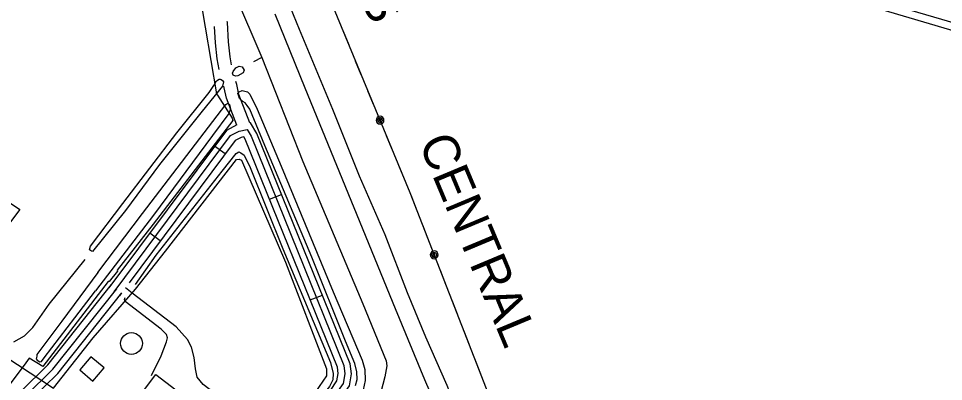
# Model space of a CAD drawing. Extents: x 3324104 to 3361979, y 612876 to 638273.
# Drawn here: x 3355626 to 3357754, y 634915 to 635751 of the extents above; entities that cross this region are included whole.
import ezdxf

# ---------------------------------------------------------------- set-up
doc = ezdxf.new("R2010")
doc.units = 0
for name, color, linetype in [('V-BLDG-OTLN', 7, 'Continuous'), ('V-DOMW-TANK', 7, 'Continuous'), ('V-RAIL-IDEN', 7, 'Continuous'), ('V-RAIL-TRAK', 7, 'Continuous'), ('V-ROAD-CNTR', 7, 'Continuous'), ('V-SITE-OTLN', 7, 'Continuous'), ('V-TOPO-SHOR', 7, 'Continuous'), ('V-UTIL-LINE', 7, 'Continuous')]:
    doc.layers.add(name, color=color, linetype=linetype)

msp = doc.modelspace()

# ---------------------------------------------------------------- linework, layer by layer
at = {"layer": 'V-BLDG-OTLN'}
for points in [[(3355766.8, 634941.9), (3355797.3, 634916), (3355823.2, 634946.6), (3355792.6, 634972.4)], [(3355866.2, 634831), (3355941.6, 634931), (3356011.1, 634878.6), (3355935.7, 634778.6)]]:
    msp.add_lwpolyline(points, close=True, dxfattribs=at)
at = {"layer": 'V-DOMW-TANK'}
msp.add_circle((3355885.8, 635002.8), 25.1, dxfattribs=at)
at = {"layer": 'V-RAIL-TRAK'}
for points in [[(3358004.8, 635673.5), (3357750.1, 635748.8), (3357455.1, 635834.9)], [(3356215.6, 635761.2), (3356284.7, 635591.1), (3356397, 635315.7), (3356492.2, 635083.5), (3356560, 634919.7), (3356618.9, 634783), (3356687.5, 634633.1), (3356729.4, 634548), (3356813.2, 634386.8), (3356880.5, 634264.7), (3356940.4, 634162), (3356992, 634077.6), (3357074.6, 633949.1), (3357125.6, 633873), (3357175.2, 633801), (3357225.5, 633732.6), (3357325.5, 633598.4), (3357435.2, 633461.4), (3357535.9, 633341.2), (3357622.9, 633243.9), (3357692.7, 633167.7), (3357745.2, 633112.4), (3357828.1, 633029.8)]]:
    msp.add_lwpolyline(points, dxfattribs=at)
at = {"layer": 'V-ROAD-CNTR'}
for p, q in [((3356101.3, 635439.4), (3356077.2, 635457.3)), ((3356203.4, 635334.8), (3356231.2, 635346)), ((3355952.1, 635238.8), (3355928, 635256.7)), ((3356297.2, 635103.1), (3356325, 635114.3))]:
    msp.add_line(p, q, dxfattribs=at)
for points in [[(3356116.3, 635644.3), (3356112.8, 635662.7), (3356109, 635697), (3356106.6, 635741.6), (3356106.3, 635743.7)], [(3356087.8, 635633.5), (3356083.1, 635658.3), (3356079.1, 635694.5), (3356077, 635732.8)], [(3356128, 635505.6), (3356104.4, 635567.4), (3356098.9, 635591.6), (3356098, 635594.8)], [(3356158.1, 635511), (3356133.2, 635576.1), (3356127.9, 635599.1), (3356126.1, 635605.6)], [(3356128.3, 635505.7), (3356104.1, 635493.4), (3355834.1, 635130.5)], [(3356178.8, 634631.9), (3356367.7, 634876.9), (3356387, 634904.9), (3356391.6, 634932.8), (3356389, 634956), (3356174.4, 635486.3), (3356160, 635510.3), (3356158.1, 635511)], [(3355846.1, 635121.5), (3356114, 635481.7), (3356133.4, 635491.5), (3356151.8, 635495), (3356161, 635479.6), (3356374.3, 634952.3), (3356376.4, 634933.2), (3356372.7, 634910.6), (3356355.5, 634885.8), (3356166.9, 634641)], [(3356250.6, 634774.2), (3356343.4, 634894.6), (3356358.5, 634916.4), (3356361.3, 634933.6), (3356359.6, 634948.6), (3356147.5, 635472.9), (3356144.3, 635478.3), (3356138.3, 635477.2), (3356124, 635469.9), (3355880.5, 635142.6)], [(3354385.4, 633216.2), (3354715.5, 633651.4), (3354771.9, 633722.9), (3355008.8, 634031.3), (3355072.9, 634111.4), (3355314.1, 634430.3), (3355383.2, 634526.3), (3355497.4, 634672.5), (3355562.5, 634771.9), (3355642.2, 634881.8), (3355704.9, 634943.8), (3355852, 635128.9)], [(3355347.2, 634502), (3355371.1, 634535.3), (3355485.2, 634681.2), (3355550.2, 634780.4), (3355630.8, 634891.6), (3355693.7, 634953.9), (3355840.2, 635138.2)], [(3356241.6, 634762.5), (3356051, 634908.3), (3356037.3, 634925), (3356033.3, 634944.4), (3356030, 634970.7), (3356024, 634994.3), (3356014.4, 635011.6), (3355989, 635040.9), (3355887.5, 635118.8), (3355872, 635131.1)], [(3355371.1, 634483.9), (3355395.2, 634517.3), (3355509.6, 634663.7), (3355574.9, 634763.4), (3355653.6, 634872), (3355716.1, 634933.8), (3355863.7, 635119.5)], [(3355863.3, 635119.5), (3355858.2, 635112.6)]]:
    msp.add_lwpolyline(points, dxfattribs=at)
at = {"layer": 'V-SITE-OTLN'}
for points in [[(3354905.7, 635800.9), (3355629.4, 635311.2), (3355354.2, 634948.9)], [(3355569.1, 634989.4), (3355706.5, 634900.1), (3355797.7, 635016.1), (3355895.3, 635127.8), (3355964.2, 635215.1), (3356127.3, 635426), (3356133.6, 635426.7), (3356139.1, 635424.5), (3356240.1, 635189.7), (3356334.7, 634944.4), (3356334.6, 634928.4), (3356309.3, 634891.6)]]:
    msp.add_lwpolyline(points, dxfattribs=at)
at = {"layer": 'V-TOPO-SHOR'}
for p, q in [((3356118, 635624.9), (3356119.4, 635629)), ((3356075.4, 635596.6), (3356081.7, 635607.7)), ((3356147.5, 635556.5), (3356142, 635560))]:
    msp.add_line(p, q, dxfattribs=at)
for points in [[(3355985.3, 636409.9), (3356038, 636277.3), (3356063.4, 636220.8), (3356100.4, 636130.8), (3356158.6, 635981.6), (3356230, 635828.7), (3356271.7, 635726.2), (3356348.5, 635542), (3356409.4, 635388.5), (3356468.4, 635253.9), (3356519.8, 635119.9), (3356562.2, 635018.1), (3356611.6, 634907.1), (3356648.7, 634809.9)], [(3356698.3, 636050.5), (3356739.9, 636026.5), (3356782.9, 636011), (3356826, 635998.2), (3356962.1, 635957.6), (3357073.9, 635927), (3357287.1, 635867.9), (3357860.8, 635697.9)], [(3356057.6, 635974.6), (3356122.7, 635808.5), (3356185.7, 635661.3), (3356166.2, 635651)], [(3356185.7, 635661.3), (3356280.2, 635422), (3356418, 635094.1), (3356472.1, 634963), (3356473.4, 634951.1), (3356468.4, 634926.1), (3356454.9, 634873.3), (3356446.4, 634855.3), (3356367.1, 634756.3), (3356243.7, 634598.5), (3356235.2, 634583.9), (3356228.9, 634568.6), (3356205.4, 634492.9)], [(3356119.4, 635629), (3356125.8, 635637.3), (3356133.4, 635640.8), (3356140.4, 635639.3), (3356143.1, 635635.8), (3356145.2, 635631.7), (3356143.1, 635625.4), (3356130.5, 635618.5), (3356124.9, 635617.9), (3356119.4, 635620.7), (3356118, 635624.9)], [(3356081.7, 635607.7), (3356087.3, 635611.1), (3356090.1, 635611.1), (3356092.2, 635610.4), (3356095, 635608.3), (3356097.7, 635604.8), (3356095.6, 635595.1), (3356048.6, 635537.6), (3355950.4, 635414.4), (3355871.8, 635309.2), (3355796, 635214.3), (3355793.9, 635215), (3355789.1, 635218.5), (3355791.9, 635226.9), (3355866.3, 635325.2), (3355990.5, 635487.9), (3356064.9, 635580.7), (3356075.4, 635596.6)], [(3356142, 635560), (3356134.4, 635567), (3356132.3, 635574.7), (3356130.9, 635578.2), (3356133.8, 635582.3), (3356140.7, 635585.1), (3356152.5, 635582.2), (3356158.1, 635576.6), (3356175.2, 635542.4), (3356230.1, 635411.2), (3356350, 635121.7), (3356416.5, 634964.7), (3356422.6, 634943.1), (3356423.1, 634917.4), (3356418.8, 634895.8)], [(3355808.2, 635166.2), (3355911.4, 635301.9), (3356102.9, 635552.6), (3356107.8, 635556.1), (3356109.2, 635554.6), (3356111.3, 635552.6), (3356112.6, 635546.3), (3356113.3, 635542.8), (3356109.8, 635532.4), (3356072.6, 635481.8), (3355936.4, 635298.3), (3355803.1, 635123.8)], [(3356401.5, 634905.7), (3356405.1, 634919.6), (3356404.5, 634937.7), (3356399.7, 634956.5), (3356378.5, 635008.1), (3356300.4, 635201.4), (3356192.8, 635458.8), (3356157.8, 635541.8), (3356152.3, 635550.9), (3356147.5, 635556.5)], [(3355895, 635138.5), (3355942.8, 635205.7), (3356094.3, 635399.6), (3356126.6, 635440.4), (3356132.9, 635443.9), (3356137.7, 635441.7), (3356145.3, 635436.1), (3356159.1, 635407.5), (3356234.4, 635220.6), (3356343.4, 634958.9), (3356349.5, 634933.8), (3356348.7, 634919.2), (3356341.6, 634904), (3356250.4, 634787.7)], [(3355615.5, 635006.4), (3355639.7, 635020.4), (3355659.1, 635039.5), (3355696.4, 635093.2), (3355779.6, 635196.4)], [(3355808.2, 635166.2), (3355725.7, 635054.5), (3355668.3, 634977.5), (3355668.2, 634973.9), (3355666.8, 634967.5), (3355668.9, 634964.7), (3355675.2, 634960.4), (3355678.8, 634961.1), (3355685.3, 634969.5), (3355755.6, 635062.1), (3355803.1, 635123.8)], [(3355932, 634928.9), (3355954.5, 634974.6), (3355966.6, 635006.6), (3355968.7, 635015.6), (3355966.7, 635023.3), (3355954.2, 635035.9), (3355871.1, 635099.7), (3355869.8, 635103.9), (3355871.2, 635108.8)]]:
    msp.add_lwpolyline(points, dxfattribs=at)
at = {"layer": 'V-UTIL-LINE'}
for points in [[(3359778.1, 631804.5), (3358880.1, 632347.8), (3358382, 632698.4), (3357961.3, 633061.4), (3357548.2, 633517.7), (3357255.4, 633931.7), (3356960.8, 634342.1), (3356736.1, 634811.3), (3356526.7, 635349.8), (3356308.1, 635878.7), (3356075.3, 636434.9), (3356085, 636489.4)], [(3356042.7, 635808.6), (3356081.5, 635577.7), (3356083.5, 635574.3), (3356117.5, 635521.2), (3356118.8, 635515.7), (3355935.9, 635277.5), (3355852.7, 635171.7), (3355853.4, 635168.9), (3355834.7, 635145.7), (3355832, 635145.1), (3355682.3, 634949.9), (3355650.2, 634969.3), (3355639.1, 634952.9), (3355635.6, 634948.8), (3355488.7, 634752.9), (3355322.3, 634532.5), (3355026.5, 634144.8), (3355121.3, 634072.7), (3354874.7, 633762.9), (3354811.9, 633809.4)], [(3356386.3, 635689.5), (3356373.3, 635721)], [(3356414.5, 635621.2), (3356401.5, 635652.6)], [(3356442.8, 635552.8), (3356429.8, 635584.2)], [(3356457.7, 635516.7), (3356456.1, 635514.3), (3356458.5, 635514.4), (3356459.9, 635516.7), (3356458.5, 635519.3), (3356455.3, 635518.2), (3356453.4, 635513.9), (3356456.5, 635511), (3356461.3, 635511.6), (3356463.3, 635515.7), (3356462.5, 635520.1), (3356458.3, 635522.4), (3356453.1, 635520.6), (3356449.4, 635513.3), (3356451.3, 635510.4), (3356454.3, 635508.4), (3356457.7, 635507.7), (3356461.1, 635508.4), (3356464.1, 635510.4), (3356466, 635513.3), (3356466.7, 635516.7), (3356466, 635520.2), (3356464.1, 635523.1), (3356461.2, 635525), (3356457.7, 635525.7), (3356454.3, 635525), (3356451.3, 635523.1), (3356449.4, 635520.2), (3356448.7, 635516.7), (3356449.4, 635513.3)], [(3356485.6, 635449.3), (3356472.6, 635480.7)], [(3356513.9, 635380.9), (3356500.9, 635412.3)], [(3356541.3, 635312.2), (3356529, 635343.9)], [(3356568.2, 635243.2), (3356555.8, 635274.9)], [(3356582.3, 635206.9), (3356580.7, 635204.5), (3356583, 635204.5), (3356584.5, 635206.8), (3356583.1, 635209.4), (3356579.9, 635208.3), (3356577.9, 635204.1), (3356581, 635201.1), (3356585.8, 635201.6), (3356587.9, 635205.7), (3356587.2, 635210.1), (3356583, 635212.5), (3356577.7, 635210.8), (3356573.9, 635203.6), (3356575.8, 635200.6), (3356578.7, 635198.6), (3356582.1, 635197.9), (3356585.6, 635198.5), (3356588.5, 635200.4), (3356590.5, 635203.2), (3356591.3, 635206.7), (3356590.7, 635210.1), (3356588.8, 635213.1), (3356585.9, 635215.1), (3356582.5, 635215.9), (3356579, 635215.2), (3356576.1, 635213.4), (3356574.1, 635210.5), (3356573.3, 635207.1), (3356573.9, 635203.6)], [(3356608.8, 635138.8), (3356596.4, 635170.5)], [(3356635.6, 635069.9), (3356623.3, 635101.5)], [(3356662.4, 635000.9), (3356650.1, 635032.6)], [(3356689.2, 634931.9), (3356676.9, 634963.6)]]:
    msp.add_lwpolyline(points, dxfattribs=at)

# ---------------------------------------------------------------- texts
at = {"layer": 'V-RAIL-IDEN'}
for s, rotation, p in [('ILLINOIS', 292.159, (3356266.5, 636156.4)), ('CENTRAL', 292.7334, (3356545.7, 635465.5))]:
    msp.add_text(s, height=83, rotation=rotation, dxfattribs=at).set_placement(p)

doc.saveas('drawing.dxf')
